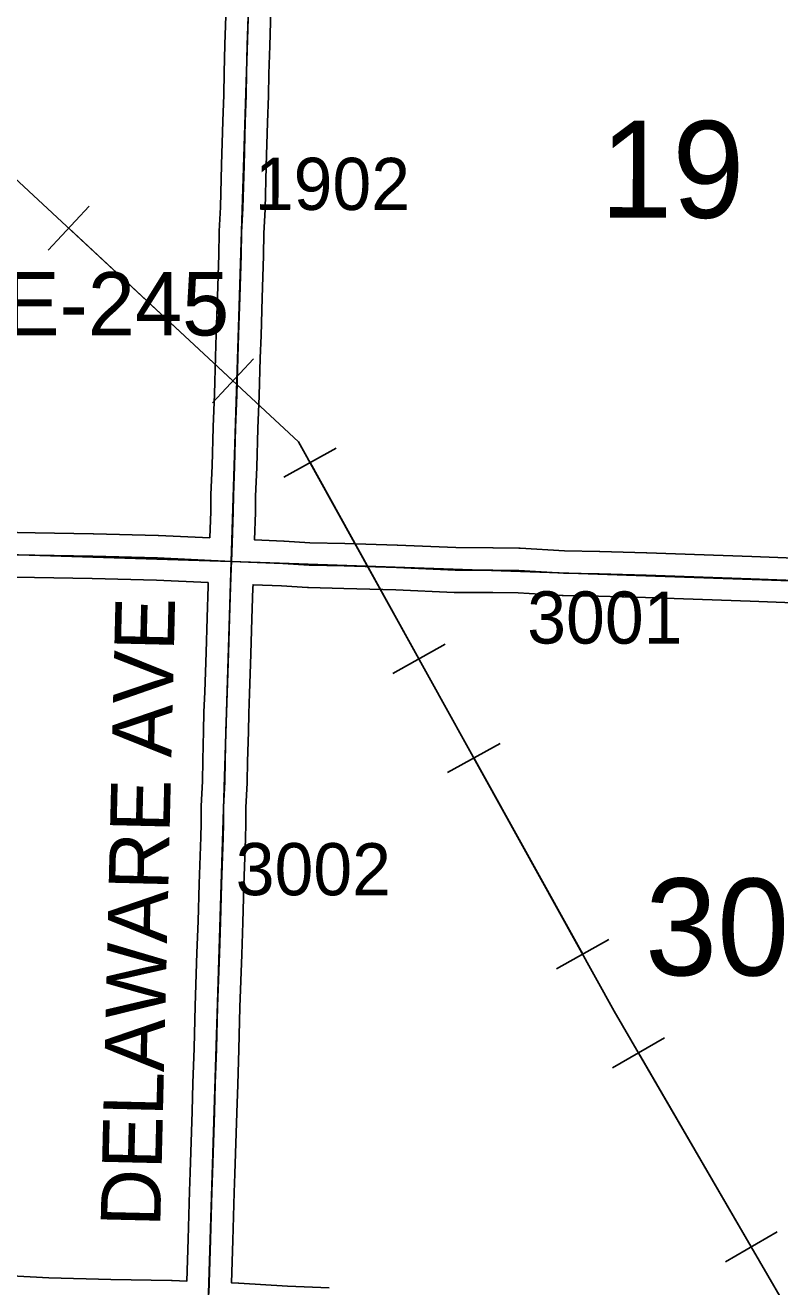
# Model space of a CAD drawing. Extents: x -157.2 to -99.3, y 12.2 to 46.2.
# Drawn here: x -138.814 to -137.802, y 36.013 to 37.706 of the extents above; entities that cross this region are included whole.
import ezdxf

# ---------------------------------------------------------------- set-up
doc = ezdxf.new("R2010")
doc.units = 0
for name, color, linetype in [('tdCoPipe', 7, 'Continuous'), ('tdCoSecRdNmbr', 7, 'Continuous'), ('tdCoSecRdTxt', 7, 'Continuous'), ('tdCoSecRteBand', 7, 'Continuous'), ('tdCoSecRteCL', 7, 'Continuous'), ('tdCoSectLine', 7, 'Continuous'), ('tdCoSectNmbr', 7, 'Continuous'), ('tdCoStrucSecCoName', 7, 'Continuous'), ('tdCoSurfGravel', 7, 'Continuous'), ('tdCoTwpBndryShd', 7, 'Continuous')]:
    doc.layers.add(name, color=color, linetype=linetype)

msp = doc.modelspace()

# ---------------------------------------------------------------- linework, layer by layer
at = {"layer": 'tdCoPipe'}
for p, q in [((-138.7833, 37.4038), (-138.7286, 37.4627)), ((-138.5629, 37.1989), (-138.508, 37.2579)), ((-138.4673, 37.0991), (-138.397, 37.1382)), ((-138.3213, 36.8359), (-138.2509, 36.875)), ((-138.2476, 36.703), (-138.1773, 36.742)), ((-138.1016, 36.4397), (-138.0312, 36.4788)), ((-138.0264, 36.3067), (-137.9568, 36.3471)), ((-137.8751, 36.0465), (-137.8055, 36.087))]:
    msp.add_line(p, q, dxfattribs=at)
for points in [[(-139.4195, 38.0502), (-138.4476, 37.1467), (-138.0241, 36.3829), (-137.6791, 35.7892), (-137.4645, 35.7961), (-137.3534, 35.3976)], [(-138.7559, 37.4333), (-138.5355, 37.2284)], [(-138.4321, 37.1187), (-138.2861, 36.8554)], [(-138.2124, 36.7225), (-138.0664, 36.4593)], [(-137.9915, 36.327), (-137.8403, 36.0667)]]:
    msp.add_lwpolyline(points, dxfattribs=at)
at = {"layer": 'tdCoSecRteBand'}
for points in [[(-138.5665, 37.0178), (-138.5653, 37.0534), (-138.565, 37.075), (-138.565, 37.0754), (-138.565, 37.0758), (-138.5635, 37.1144), (-138.5621, 37.1663), (-138.5621, 37.1665), (-138.5621, 37.1666), (-138.5603, 37.2106), (-138.5589, 37.2605), (-138.5589, 37.2606), (-138.5589, 37.2606), (-138.5579, 37.2912), (-138.5579, 37.2912), (-138.5579, 37.2912), (-138.5562, 37.3417), (-138.5544, 37.3977), (-138.5539, 37.4281), (-138.5539, 37.4286), (-138.5539, 37.4292), (-138.5522, 37.4613), (-138.5507, 37.5181), (-138.5507, 37.5182), (-138.5507, 37.5182), (-138.549, 37.5769), (-138.548, 37.6123), (-138.5473, 37.6419), (-138.5473, 37.6419), (-138.5473, 37.6419), (-138.5463, 37.6794), (-138.5463, 37.6795), (-138.5463, 37.6795), (-138.5443, 37.7441)], [(-138.4843, 37.7423), (-138.4863, 37.6778), (-138.4873, 37.6404), (-138.488, 37.6108), (-138.488, 37.6108), (-138.488, 37.6107), (-138.489, 37.5752), (-138.489, 37.5752), (-138.489, 37.5752), (-138.4908, 37.5165), (-138.4922, 37.4594), (-138.4922, 37.459), (-138.4923, 37.4585), (-138.494, 37.4265), (-138.4944, 37.3965), (-138.4944, 37.3963), (-138.4945, 37.3961), (-138.4962, 37.3399), (-138.4962, 37.3398), (-138.4962, 37.3398), (-138.4979, 37.2892), (-138.4989, 37.2587), (-138.5004, 37.2087), (-138.5004, 37.2086), (-138.5004, 37.2084), (-138.5021, 37.1644), (-138.5036, 37.1126), (-138.5036, 37.1124), (-138.5036, 37.1123), (-138.5051, 37.0739), (-138.5053, 37.0524), (-138.5053, 37.052), (-138.5053, 37.0517), (-138.5066, 37.0151), (-138.5066, 37.0151), (-138.5066, 37.015), (-138.4675, 37.0133), (-138.4672, 37.0133), (-138.4669, 37.0133), (-138.4323, 37.0111), (-138.3856, 37.0101), (-138.3854, 37.0101), (-138.3853, 37.0101), (-138.3153, 37.0081), (-138.3151, 37.0081), (-138.3148, 37.0081), (-138.2367, 37.0047), (-138.1868, 37.0044), (-138.1867, 37.0044), (-138.1867, 37.0044), (-138.1519, 37.0042), (-138.1511, 37.0042), (-138.1503, 37.0041), (-138.0907, 37.0005), (-138.0438, 36.9995), (-138.0437, 36.9995), (-138.0436, 36.9995), (-137.9807, 36.9978), (-137.9806, 36.9978), (-137.9804, 36.9978), (-137.8396, 36.9928), (-137.8396, 36.9928), (-137.8395, 36.9928), (-137.7586, 36.9896)], [(-138.8488, 37.0254), (-138.8008, 37.0247), (-138.8008, 37.0247), (-138.8007, 37.0247), (-138.7231, 37.0234), (-138.7229, 37.0234), (-138.7228, 37.0234), (-138.636, 37.0212), (-138.6356, 37.0212), (-138.6352, 37.0212), (-138.5665, 37.0178)], [(-138.8582, 36.029), (-138.7826, 36.0253), (-138.6995, 36.0231), (-138.618, 36.0216), (-138.6177, 36.0216), (-138.6173, 36.0216), (-138.5973, 36.0208), (-138.5956, 36.077), (-138.5939, 36.1413), (-138.5939, 36.1414), (-138.5939, 36.1414), (-138.5931, 36.1663), (-138.5931, 36.1664), (-138.5931, 36.1664), (-138.5904, 36.2483), (-138.5892, 36.2863), (-138.5877, 36.3333), (-138.5862, 36.3899), (-138.5862, 36.39), (-138.5862, 36.3902), (-138.5838, 36.4612), (-138.5823, 36.5038), (-138.5808, 36.5535), (-138.5808, 36.5536), (-138.5808, 36.5537), (-138.5786, 36.6162), (-138.5784, 36.6344), (-138.5781, 36.657), (-138.5781, 36.6575), (-138.5781, 36.658), (-138.5766, 36.6916), (-138.5761, 36.7191), (-138.5761, 36.7193), (-138.5761, 36.7195), (-138.5749, 36.7591), (-138.5744, 36.7836), (-138.5744, 36.7838), (-138.5744, 36.784), (-138.5734, 36.8112), (-138.5734, 36.8112), (-138.5734, 36.8112), (-138.5714, 36.8641), (-138.5702, 36.9107), (-138.5702, 36.9109), (-138.5702, 36.911), (-138.5687, 36.9528), (-138.5686, 36.9574), (-138.5688, 36.9574), (-138.5688, 36.9576), (-138.5689, 36.9576), (-138.5689, 36.9578), (-138.6379, 36.9612), (-138.7242, 36.9634), (-138.8017, 36.9647), (-138.8497, 36.9654)], [(-137.7605, 36.9297), (-137.8418, 36.9329), (-137.9824, 36.9378), (-138.0451, 36.9395), (-138.0926, 36.9405), (-138.0932, 36.9405), (-138.0938, 36.9406), (-138.1532, 36.9442), (-138.1871, 36.9444), (-138.2376, 36.9447), (-138.2382, 36.9447), (-138.2388, 36.9447), (-138.3172, 36.9482), (-138.3869, 36.9501), (-138.4342, 36.9511), (-138.4348, 36.9511), (-138.4354, 36.9512), (-138.4704, 36.9534), (-138.5086, 36.955), (-138.5088, 36.951), (-138.5088, 36.9509), (-138.5088, 36.9508), (-138.5102, 36.909), (-138.5115, 36.8623), (-138.5115, 36.8621), (-138.5115, 36.862), (-138.5134, 36.809), (-138.5144, 36.7821), (-138.5149, 36.7577), (-138.5149, 36.7575), (-138.5149, 36.7574), (-138.5161, 36.7179), (-138.5166, 36.6902), (-138.5166, 36.6898), (-138.5167, 36.6894), (-138.5181, 36.6559), (-138.5184, 36.6337), (-138.5184, 36.6336), (-138.5184, 36.6336), (-138.5186, 36.6151), (-138.5186, 36.6148), (-138.5186, 36.6144), (-138.5208, 36.5516), (-138.5223, 36.5019), (-138.5223, 36.5018), (-138.5223, 36.5018), (-138.5238, 36.4591), (-138.5263, 36.3882), (-138.5277, 36.3316), (-138.5277, 36.3315), (-138.5277, 36.3315), (-138.5292, 36.2844), (-138.5292, 36.2843), (-138.5292, 36.2843), (-138.5305, 36.2463), (-138.5305, 36.2463), (-138.5305, 36.2463), (-138.5332, 36.1645), (-138.5339, 36.1397), (-138.5356, 36.0754), (-138.5356, 36.0753), (-138.5356, 36.0753), (-138.5374, 36.0185), (-138.5371, 36.0184), (-138.5371, 36.0183), (-138.5281, 36.0179), (-138.528, 36.0179), (-138.5278, 36.0178), (-138.4623, 36.0141), (-138.4064, 36.0115)]]:
    msp.add_lwpolyline(points, dxfattribs=at)
at = {"layer": 'tdCoSecRteCL'}
for points in [[(-138.5377, 36.9863), (-138.5368, 37.0106), (-138.5353, 37.0527), (-138.535, 37.0747), (-138.5336, 37.1134), (-138.5321, 37.1654), (-138.5304, 37.2096), (-138.5289, 37.2596), (-138.5279, 37.2902), (-138.5262, 37.3408), (-138.5244, 37.397), (-138.5239, 37.4276), (-138.5222, 37.4601), (-138.5207, 37.5173), (-138.519, 37.576), (-138.518, 37.6116), (-138.5173, 37.6411), (-138.5163, 37.6786), (-138.5143, 37.7432)], [(-139.5358, 37.0174), (-139.487, 37.0154), (-139.4232, 37.0142), (-139.341, 37.0119), (-139.2086, 37.0097), (-139.1568, 37.009), (-139.0577, 37.0045), (-138.9879, 37.0026), (-138.9413, 37.0011), (-138.9154, 36.9996), (-138.8713, 36.9957), (-138.8493, 36.9954), (-138.8012, 36.9947), (-138.7235, 36.9934), (-138.6367, 36.9912), (-138.5377, 36.9863)], [(-138.5678, 36.0039), (-138.5656, 36.0762), (-138.5639, 36.1405), (-138.5632, 36.1654), (-138.5604, 36.2473), (-138.5592, 36.2853), (-138.5577, 36.3324), (-138.5563, 36.3891), (-138.5538, 36.4601), (-138.5523, 36.5028), (-138.5508, 36.5526), (-138.5486, 36.6155), (-138.5484, 36.634), (-138.5481, 36.6567), (-138.5466, 36.6907), (-138.5461, 36.7186), (-138.5449, 36.7583), (-138.5444, 36.783), (-138.5434, 36.8101), (-138.5415, 36.8631), (-138.5402, 36.91), (-138.5387, 36.9519), (-138.538, 36.9775), (-138.5377, 36.9863)], [(-138.5377, 36.9863), (-138.4688, 36.9833), (-138.4335, 36.9811), (-138.3862, 36.9801), (-138.3161, 36.9781), (-138.2375, 36.9747), (-138.1869, 36.9744), (-138.1522, 36.9742), (-138.092, 36.9705), (-138.0444, 36.9695), (-137.9815, 36.9678), (-137.8407, 36.9629), (-137.7593, 36.9597), (-137.7327, 36.9594), (-137.672, 36.9562), (-137.6271, 36.9537), (-137.5477, 36.9518), (-137.5023, 36.9502)]]:
    msp.add_lwpolyline(points, dxfattribs=at)
at = {"layer": 'tdCoSectLine'}
for points in [[(-138.5381, 36.9863), (-138.5068, 37.9865)], [(-139.5362, 37.0174), (-138.5381, 36.9863)], [(-138.5686, 35.9896), (-138.5381, 36.9863)], [(-138.5381, 36.9863), (-137.5027, 36.9502)]]:
    msp.add_lwpolyline(points, dxfattribs=at)
at = {"layer": 'tdCoSurfGravel'}
for points in [[(-138.5678, 36.0039), (-138.5656, 36.0762), (-138.5639, 36.1405), (-138.5632, 36.1654), (-138.5604, 36.2473), (-138.5592, 36.2853), (-138.5577, 36.3324), (-138.5563, 36.3891), (-138.5538, 36.4601), (-138.5523, 36.5028), (-138.5508, 36.5526), (-138.5486, 36.6155), (-138.5484, 36.634), (-138.5481, 36.6567), (-138.5466, 36.6907), (-138.5461, 36.7186), (-138.5449, 36.7583), (-138.5444, 36.783), (-138.5434, 36.8101), (-138.5415, 36.8631), (-138.5402, 36.91), (-138.5387, 36.9519), (-138.538, 36.9775), (-138.5377, 36.9863), (-138.5368, 37.0106), (-138.5353, 37.0527), (-138.535, 37.0747), (-138.5336, 37.1134), (-138.5321, 37.1654), (-138.5304, 37.2096), (-138.5289, 37.2596), (-138.5279, 37.2902), (-138.5262, 37.3408), (-138.5244, 37.397), (-138.5239, 37.4276), (-138.5222, 37.4601), (-138.5207, 37.5173), (-138.519, 37.576), (-138.518, 37.6116), (-138.5173, 37.6411), (-138.5163, 37.6786), (-138.5143, 37.7432)], [(-138.8493, 36.9954), (-138.8012, 36.9947), (-138.7235, 36.9934), (-138.6367, 36.9912), (-138.5377, 36.9863)], [(-138.5377, 36.9863), (-138.4688, 36.9833), (-138.4335, 36.9811), (-138.3862, 36.9801), (-138.3161, 36.9781), (-138.2375, 36.9747), (-138.1869, 36.9744), (-138.1522, 36.9742), (-138.092, 36.9705), (-138.0444, 36.9695), (-137.9815, 36.9678), (-137.8407, 36.9629), (-137.7593, 36.9597)]]:
    msp.add_lwpolyline(points, dxfattribs=at)
at = {"layer": 'tdCoTwpBndryShd'}
msp.add_lwpolyline([(-138.4166, 40.9377), (-138.4408, 39.98), (-138.4788, 38.9821), (-138.5068, 37.9865), (-138.5381, 36.9863), (-138.5686, 35.9896), (-138.5981, 34.9835)], dxfattribs=at)

# ---------------------------------------------------------------- texts
at = {"layer": 'tdCoSecRdNmbr'}
for s, rotation, p in [('1902', 359.8943, (-138.5063, 37.4579)), ('3001', 359.8946, (-138.1409, 36.8761)), ('3002', 359.8943, (-138.5319, 36.5385))]:
    msp.add_text(s, height=0.07, rotation=rotation, dxfattribs=at).set_placement(p)
at = {"layer": 'tdCoSecRdTxt'}
msp.add_text('DELAWARE AVE', height=0.08, rotation=88.64, dxfattribs=at).set_placement((-138.6331, 36.0929))
at = {"layer": 'tdCoSectNmbr'}
for s, rotation, p in [('19', 359.8946, (-138.043, 37.4474)), ('30', 359.8947, (-137.9829, 36.431))]:
    msp.add_text(s, height=0.13, rotation=rotation, dxfattribs=at).set_placement(p)
at = {"layer": 'tdCoStrucSecCoName'}
msp.add_text('CONCORD E-245', height=0.085, dxfattribs=at).set_placement((-139.4627, 37.2893))

doc.saveas('drawing.dxf')
